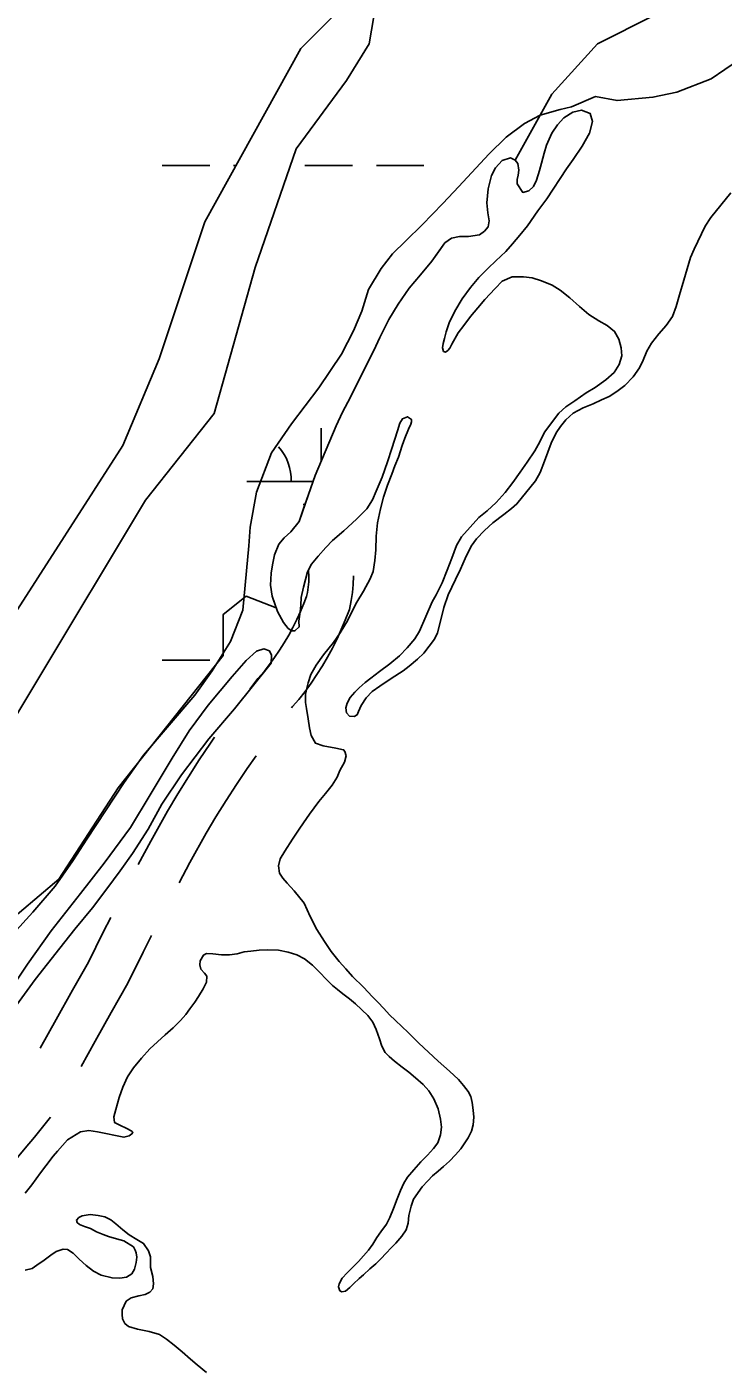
# Model space of a CAD drawing. Extents: x 3535183 to 3573198, y 534952 to 560562.
# Drawn here: x 3561657 to 3562126, y 553996 to 554897 of the extents above; entities that cross this region are included whole.
import ezdxf

# ---------------------------------------------------------------- set-up
doc = ezdxf.new("R2010")
doc.units = 0
for name, color, linetype in [('V-ROAD-CNTR', 7, 'Continuous'), ('V-SITE-VEGE', 7, 'Continuous'), ('V-TOPO-SHOR', 7, 'Continuous'), ('V-WETL-SWMP', 7, 'Continuous')]:
    doc.layers.add(name, color=color, linetype=linetype)

msp = doc.modelspace()

# ---------------------------------------------------------------- linework, layer by layer
at = {"layer": 'V-ROAD-CNTR'}
for points in [[(3561807.3, 554451.84), (3561812.78, 554458.92), (3561816.91, 554463.85), (3561820.55, 554468.49), (3561824.02, 554473.25), (3561827.34, 554478.12), (3561830.49, 554483.1), (3561833.47, 554488.18), (3561836.28, 554493.37), (3561838.92, 554498.64), (3561841.37, 554503.99), (3561843.65, 554509.43), (3561845.44, 554514.12), (3561846.06, 554516.97), (3561846.59, 554520.51), (3561846.91, 554524.07), (3561847.01, 554527.63), (3561846.86, 554531.67)], [(3561835.46, 554439.2), (3561836.15, 554440.09), (3561840.23, 554444.96), (3561844.48, 554450.39), (3561848.55, 554455.96), (3561852.43, 554461.66), (3561856.11, 554467.49), (3561859.6, 554473.44), (3561862.89, 554479.5), (3561865.97, 554485.67), (3561868.85, 554491.93), (3561871.51, 554498.29), (3561874.28, 554505.55), (3561875.57, 554511.52), (3561876.39, 554516.91), (3561876.88, 554522.34), (3561877.02, 554527.79), (3561877.01, 554528.02)], [(3561732.3, 554333.85), (3561740.76, 554349.59), (3561752, 554369.87), (3561758.96, 554381.52), (3561766.06, 554392.94), (3561773.36, 554404.25), (3561780.85, 554415.42), (3561783.71, 554419.54)], [(3561759.8, 554321.65), (3561767.1, 554335.22), (3561778, 554354.9), (3561784.58, 554365.9), (3561791.41, 554376.89), (3561798.42, 554387.76), (3561805.62, 554398.51), (3561811.6, 554407.1)], [(3561666.45, 554210.35), (3561677.09, 554229.73), (3561688.07, 554249.27), (3561698.95, 554268.21), (3561708.82, 554288.36), (3561713.87, 554298.35)], [(3561693.97, 554198.14), (3561703.31, 554215.16), (3561714.15, 554234.45), (3561725.45, 554254.12), (3561735.68, 554274.99), (3561741.33, 554286.17)], [(3561619.69, 554080.26), (3561622.15, 554086.41), (3561624.8, 554092.5), (3561627.62, 554098.51), (3561630.62, 554104.43), (3561633.79, 554110.27), (3561637.13, 554116.01), (3561640.64, 554121.65), (3561644.3, 554127.19), (3561648.13, 554132.61), (3561652.12, 554137.93), (3561656.25, 554143.11), (3561662.54, 554150.52), (3561668.92, 554158.38), (3561673.28, 554164.02)]]:
    msp.add_lwpolyline(points, dxfattribs=at)
msp.add_arc((3564947.96, 557462.13), 5230.85, 211.421, 243.78136, dxfattribs=at)
at = {"layer": 'V-SITE-VEGE'}
msp.add_lwpolyline([(3562135.84, 554875.03), (3562117.43, 554862.47), (3562094.44, 554853.36), (3562078.36, 554849.98), (3562054.25, 554847.76), (3562039.73, 554850.48), (3562023.66, 554843.66), (3562016.01, 554841.77), (3562002.62, 554838), (3561991.9, 554832.3), (3561979.64, 554823.17), (3561968.13, 554811.74), (3561947.8, 554790.02), (3561937.06, 554778.59), (3561923.25, 554764.12), (3561912.13, 554753.45), (3561903.31, 554744.69), (3561895.63, 554734.78), (3561887.18, 554720.67), (3561884.47, 554711.89), (3561882.54, 554706.16), (3561877.15, 554692.8), (3561869.07, 554677.16), (3561853.7, 554654.66), (3561835.28, 554630.26), (3561821.83, 554610.81), (3561811.81, 554584.47), (3561807.52, 554560.79), (3561806.72, 554548.18), (3561802.75, 554505.01), (3561794.27, 554484.01), (3561781.97, 554464.18), (3561770.45, 554447.79), (3561735.92, 554407.39), (3561722.86, 554389.09), (3561697.89, 554350.95), (3561688.28, 554336.46), (3561676.38, 554319.3), (3561661.41, 554301.77), (3561632.64, 554270.14)], dxfattribs=at)
at = {"layer": 'V-TOPO-SHOR'}
for points in [[(3561967.66, 554788.36), (3561969.9, 554797.35), (3561972.51, 554802.59), (3561977.02, 554807.53), (3561982.58, 554809.19), (3561985.7, 554807.65), (3561987.52, 554805.44), (3561988.19, 554801.02), (3561987.73, 554797.67), (3561987.03, 554794.7), (3561987.02, 554791.81), (3561990.81, 554786), (3561995, 554786.98), (3561998.06, 554790.09), (3561999.98, 554794.35), (3562002.06, 554800.74), (3562003.37, 554805.77), (3562005.22, 554812.31), (3562006.76, 554817.87), (3562010.29, 554825.93), (3562014.27, 554831.4), (3562018.55, 554836.11), (3562024.58, 554839.97), (3562030.23, 554841.25), (3562036.24, 554839.17), (3562037.82, 554833.76), (3562035.74, 554825.84), (3562030.75, 554817.18), (3562024.78, 554808.21), (3562020.34, 554801.82), (3562006.94, 554781.61), (3562001.05, 554773.7), (3561993.93, 554763.52), (3561988.81, 554757.21), (3561983.99, 554751.52), (3561979.4, 554746.2), (3561972.83, 554739.9), (3561967.56, 554735.04), (3561961.37, 554728.82), (3561955.78, 554721.98), (3561950.19, 554714.46), (3561945.14, 554706.02), (3561941.3, 554698.19), (3561939.45, 554692.25), (3561938.14, 554687.68), (3561937.22, 554684.41), (3561936.9, 554681.44), (3561937.58, 554679), (3561938.95, 554678.54), (3561940.55, 554679.75), (3561941.85, 554681.27), (3561943.16, 554684.01), (3561947.37, 554691.46), (3561951.2, 554696.48), (3561955.71, 554702.48), (3561960.53, 554708.48), (3561965.35, 554713.87), (3561972.31, 554721.32), (3561976.9, 554726.4), (3561983.61, 554729.12), (3561991.23, 554729.25), (3561997.09, 554728.47), (3562003.48, 554726.62), (3562010.56, 554723.62), (3562015.95, 554720.25), (3562022.49, 554715.05), (3562028.94, 554709.16), (3562035.17, 554703.89), (3562042.09, 554699.6), (3562047.64, 554696.53), (3562052.58, 554692.48), (3562055.45, 554687.29), (3562056.96, 554681.57), (3562057.47, 554676.16), (3562055.7, 554670.22), (3562052.18, 554664.83), (3562046.6, 554659.97), (3562039.42, 554654.81), (3562033.55, 554651.1), (3562025.83, 554645.87), (3562019.88, 554641.85), (3562015.06, 554637.45), (3562005.42, 554624.84), (3562002.28, 554618.15), (3561998.98, 554612.14), (3561993.78, 554604.61), (3561989.11, 554597.93), (3561984.06, 554590.79), (3561979, 554584.1), (3561972.96, 554577.41), (3561966.93, 554571.87), (3561961.2, 554567.32), (3561949.65, 554554.26), (3561946.36, 554548.48), (3561943.05, 554539.96)], [(3561918.19, 554485.8), (3561913.14, 554479.73), (3561907.94, 554474.34), (3561901.52, 554468.8), (3561894.42, 554463.64), (3561888.7, 554459.24), (3561884.95, 554456.44), (3561880.9, 554452.72), (3561877.85, 554449.83), (3561874.86, 554446.26), (3561872.79, 554442.38), (3561871.95, 554439.27), (3561872.32, 554435.99), (3561874.29, 554433.77), (3561877.56, 554433.45), (3561879.47, 554434.67), (3561880.32, 554436.88), (3561882.16, 554440.98), (3561885.53, 554445.92), (3561889.5, 554450.25), (3561894.77, 554453.97), (3561902.48, 554459.05), (3561910.42, 554464.12), (3561914.47, 554467.31), (3561920.12, 554471.94), (3561924.4, 554476.03), (3561931.44, 554485.38), (3561933.44, 554489.64), (3561935.29, 554496.79), (3561937.76, 554506.76), (3561940.76, 554515.36), (3561945.52, 554525.63), (3561948.9, 554532.48), (3561952.04, 554539.78), (3561956.18, 554548.14), (3561959.78, 554553.01), (3561965.06, 554558.7), (3561970.71, 554563.79), (3561978.12, 554569.32), (3561983.16, 554573.34), (3561986.9, 554576.45), (3561999.45, 554591.95), (3562002.59, 554597.5), (3562005.51, 554605.26), (3562009.97, 554617.44), (3562013.35, 554624.28), (3562016.1, 554628.54), (3562019.85, 554633.02), (3562024.82, 554637.49), (3562031.46, 554641.2), (3562038.09, 554643.85), (3562043.81, 554646.5), (3562048.93, 554648.84), (3562054.19, 554652.02), (3562059.54, 554656.04), (3562065.04, 554661.89), (3562069.41, 554667.97), (3562071.71, 554673.07), (3562074.24, 554679.3), (3562077.38, 554684.7), (3562082.36, 554690.93), (3562087.33, 554696.55), (3562091.54, 554702.55), (3562094, 554709.25), (3562096.31, 554717.17), (3562099.01, 554726.91), (3562103.71, 554742.28), (3562106.01, 554747.75), (3562113.53, 554763.27), (3562117.36, 554769.05), (3562130.67, 554785.76)], [(3561965.12, 554759.96), (3561967.57, 554762.92), (3561968.2, 554766.96), (3561967.45, 554772.22), (3561966.79, 554779.08), (3561967.66, 554788.36)], [(3561848.5, 554420.76), (3561847.38, 554425.8), (3561846.48, 554431.97), (3561845.36, 554438.84), (3561844.69, 554442.96), (3561844.71, 554448.45), (3561845.64, 554452.57), (3561846.56, 554456.22), (3561848.41, 554461.71), (3561851.87, 554468.1), (3561856.92, 554474.95), (3561863.58, 554483.16), (3561868.18, 554489.78), (3561873.01, 554497.77), (3561875.32, 554502.57), (3561879.23, 554510.33), (3561883.83, 554517.86), (3561888.21, 554526.08), (3561890.28, 554531.11), (3561891.45, 554538.43), (3561892.16, 554545.52), (3561892.19, 554554.67), (3561893.14, 554563.81), (3561895.23, 554573.18), (3561897.31, 554580.95), (3561899.86, 554589.18), (3561902.85, 554596.49), (3561904.93, 554601.98), (3561907.24, 554607.92), (3561909.78, 554615.68), (3561911.63, 554620.71), (3561913.94, 554626.65), (3561915.55, 554630.08), (3561916.01, 554631.68), (3561916.02, 554633.28), (3561913.28, 554635.12), (3561910.07, 554633.76), (3561908.23, 554630.79), (3561906.61, 554625.53), (3561902.91, 554613.65), (3561899.91, 554604.74), (3561896.22, 554594.46), (3561892.29, 554585.09), (3561889.76, 554579.15), (3561886.08, 554573.21), (3561878.96, 554566.15), (3561870.47, 554558.4), (3561862.9, 554551.79), (3561858.54, 554547.23), (3561853.26, 554541.3), (3561848.89, 554536.05), (3561846.13, 554530.8), (3561843.35, 554520.52), (3561841.95, 554513.43), (3561841.71, 554508.4), (3561841.23, 554503.82), (3561840.3, 554497.65), (3561840.59, 554493.69), (3561837.69, 554491.03), (3561835.63, 554491.04), (3561833.2, 554492.64), (3561829.94, 554496.69), (3561826, 554504.09), (3561822.38, 554514.47), (3561821.26, 554521.86), (3561821.59, 554529.93), (3561822.53, 554535.42), (3561824, 554542.27), (3561826.76, 554549.42), (3561830.36, 554553.67), (3561834.94, 554557.69), (3561840.53, 554564.68), (3561843.53, 554573.36), (3561846.76, 554582.79), (3561851.37, 554595.5), (3561865.35, 554629.04), (3561869.65, 554638.09), (3561873.33, 554645.02), (3561877.31, 554653.08), (3561881.3, 554661.06), (3561885.98, 554670.42), (3561890.73, 554679.77), (3561894.73, 554688.36), (3561900.86, 554700.53), (3561906.99, 554710.79), (3561914.57, 554721.59), (3561922.06, 554730.47), (3561929.64, 554739.74), (3561934.23, 554746.12), (3561938.51, 554752.05), (3561942.87, 554755.31), (3561948.35, 554756.29), (3561954.37, 554756.42), (3561961.76, 554757.54), (3561965.12, 554759.96)], [(3561943.05, 554539.96), (3561940.13, 554531.97), (3561936.67, 554523.38), (3561932.53, 554515.31), (3561929.85, 554510.52), (3561921.33, 554490.82), (3561918.19, 554485.8)], [(3561821.69, 554469.27), (3561821.84, 554474.72), (3561820.55, 554477.71), (3561816.79, 554479.02), (3561811.85, 554477.35), (3561804.96, 554471.14), (3561795.44, 554460.4), (3561779.42, 554441.12), (3561766.51, 554423.9), (3561755.16, 554405.51), (3561740.41, 554380.77), (3561727.09, 554358.88), (3561709.49, 554334.8), (3561693.46, 554314.48), (3561673.91, 554289.23), (3561657.87, 554266.96), (3561603.99, 554186.16)], [(3561821.69, 554469.27), (3561797.03, 554438.56), (3561779.82, 554418.35), (3561761.42, 554394.25), (3561748.1, 554374.42), (3561739.08, 554357.69), (3561728.5, 554341.35), (3561720.28, 554329.69), (3561711.27, 554317.64), (3561701.48, 554304.81), (3561689.74, 554290.43), (3561679.57, 554277.6), (3561663.13, 554256.61), (3561648.64, 554236.78)], [(3561872.02, 554406.95), (3561871.12, 554409.93), (3561870.43, 554411.08), (3561865.17, 554412.24), (3561856.71, 554413.64), (3561851.46, 554415.49), (3561848.5, 554420.76)], [(3561926.71, 554138.43), (3561922.28, 554133.95), (3561917.54, 554128.56), (3561913.41, 554123.54), (3561910.88, 554119.59), (3561908.58, 554114.72), (3561906.43, 554108.94), (3561904.04, 554102.4), (3561901.43, 554096.39), (3561899.13, 554092.05), (3561895.38, 554086.81), (3561892.78, 554082.93), (3561890.1, 554078.52), (3561887.04, 554074.42), (3561883.75, 554070.62), (3561880.31, 554066.82), (3561876.72, 554063.18), (3561872.82, 554059.23), (3561869.53, 554055.66), (3561867.31, 554051.94), (3561867, 554049.88), (3561867.9, 554047.21), (3561869.12, 554046.52), (3561871.56, 554046.82), (3561874.69, 554049.4), (3561877.14, 554051.75), (3561880.96, 554055.32), (3561883.71, 554057.82), (3561888.14, 554061.85), (3561892.04, 554065.34), (3561895.4, 554068.76), (3561898.99, 554072.47), (3561902.36, 554076.04), (3561905.41, 554079.23), (3561909.54, 554083.79), (3561912.53, 554088.05), (3561913.69, 554092.69), (3561914.24, 554097.87), (3561915.71, 554104.11), (3561917.4, 554108.75), (3561923.14, 554117.04), (3561926.96, 554121.21), (3561930.25, 554124.4), (3561933.92, 554127.66), (3561937.58, 554130.77), (3561941.56, 554134.27), (3561945.68, 554138.52), (3561949.28, 554142.69), (3561954.18, 554150.07), (3561956.33, 554154.55), (3561957.56, 554158.74), (3561957.97, 554163.9), (3561957.59, 554168.75), (3561956.78, 554173.75), (3561955.88, 554177.79), (3561954.07, 554181.15), (3561950.96, 554185.35), (3561947.54, 554189.24), (3561941.62, 554194.9), (3561933.87, 554201.63), (3561920.89, 554213.63), (3561913.9, 554220.82), (3561909.58, 554225.02), (3561905.25, 554229.07), (3561901.3, 554232.89), (3561897.43, 554237.1), (3561893.48, 554241.23), (3561889.76, 554244.97), (3561883.69, 554251.31), (3561876.48, 554258.65), (3561871.85, 554263.62), (3561867.44, 554268.74), (3561862.13, 554275.46), (3561857.51, 554282.03), (3561852.51, 554290.27), (3561847.81, 554298.82), (3561843.96, 554307.89), (3561837.21, 554316.22), (3561832.35, 554321.42), (3561829.54, 554324.78), (3561827.27, 554328.14), (3561826.52, 554333.02), (3561827.76, 554337.73), (3561830.82, 554342.91), (3561835.95, 554350.89), (3561840.47, 554357.57), (3561843.38, 554361.98), (3561847.36, 554367.68), (3561853.71, 554376.34), (3561858.15, 554381.66), (3561862.74, 554387.28), (3561866.11, 554392.68), (3561867.88, 554397.09), (3561871.09, 554402.84), (3561872.02, 554406.95)], [(3561656.28, 554112.83), (3561660.71, 554118.53), (3561666.61, 554126.51), (3561670.13, 554131.14), (3561675.25, 554137.68), (3561678.08, 554141.09), (3561684.89, 554148.61), (3561693.51, 554154.07), (3561699.23, 554155.04), (3561704.94, 554154.18), (3561722.75, 554150.39), (3561726.26, 554151.44), (3561728.09, 554152.66), (3561728.78, 554153.8), (3561728.1, 554154.56), (3561724.15, 554156.48), (3561720.34, 554158.24), (3561716.46, 554160.31), (3561716.02, 554164.28), (3561717.18, 554169.07), (3561719.57, 554177.14), (3561721.95, 554184.14), (3561725.18, 554191.14), (3561729.23, 554197.07), (3561734.59, 554203.6), (3561740.1, 554209.83), (3561750.49, 554219.39), (3561755.76, 554224.09), (3561760.8, 554228.88), (3561764.32, 554232.98), (3561767, 554236.78), (3561770.37, 554241.34), (3561772.89, 554245.06), (3561776.03, 554250.38), (3561778.18, 554254.79), (3561778.5, 554258.83), (3561776.98, 554260.82), (3561774.48, 554263.57), (3561773.8, 554266.39), (3561773.89, 554269.21), (3561776.11, 554273.01), (3561778.32, 554274.07), (3561782.59, 554273.9), (3561788.3, 554273.12), (3561793.78, 554273.1), (3561798.74, 554273.92), (3561803.54, 554275.12), (3561807.96, 554275.64), (3561813.68, 554276.31), (3561819.54, 554276.52), (3561826.63, 554276.19), (3561833.17, 554274.87), (3561838.88, 554273.18), (3561844.21, 554270.42), (3561849.45, 554266.29), (3561854.15, 554261.55), (3561858.86, 554256.5), (3561863.03, 554252.45), (3561866.3, 554249.77), (3561869.87, 554246.87), (3561874.35, 554243.58), (3561878.3, 554240.29), (3561886.58, 554232.34), (3561890.07, 554227.75), (3561892.19, 554222.95), (3561894.45, 554216.7), (3561896.19, 554211.81), (3561898.38, 554207.46), (3561901.04, 554204.71), (3561904.61, 554201.58), (3561909.85, 554197.6), (3561914.18, 554194.31), (3561918.74, 554190.48), (3561923.91, 554185.9), (3561927.7, 554181.62), (3561931.11, 554176.2), (3561933.98, 554169.64)], [(3561933.98, 554169.64), (3561935.56, 554162.7), (3561936.22, 554157.21), (3561935.6, 554152.11), (3561933.68, 554146.63), (3561930.77, 554142.91), (3561926.71, 554138.43)], [(3561778.13, 553992.14), (3561771.9, 553997.34), (3561767.5, 554001.24), (3561761.95, 554005.98), (3561756.48, 554010.57), (3561751.24, 554014.62), (3561746.53, 554017.84), (3561739.68, 554019.84), (3561731.92, 554021.39), (3561725.68, 554023.24), (3561723.25, 554025.15), (3561721.81, 554028.28), (3561721.44, 554031.18), (3561721.52, 554034.45), (3561724.21, 554040.16), (3561727.49, 554042.35), (3561732.68, 554043.71), (3561737.1, 554044.68), (3561740.23, 554046.2), (3561742.22, 554048.55), (3561742.68, 554051.9), (3561742.09, 554056.78), (3561740.66, 554062.73), (3561740.6, 554067.07), (3561740.54, 554069.89), (3561739.33, 554073.93), (3561735.92, 554079.05), (3561731.36, 554081.72), (3561726.34, 554084.79), (3561722.01, 554088.16), (3561717.3, 554092.13), (3561713.81, 554094.81), (3561709.77, 554096.88), (3561705.29, 554097.89), (3561700.03, 554098.36), (3561694.54, 554097.54), (3561692.41, 554096.48), (3561690.88, 554094.74), (3561691.33, 554092.98), (3561692.77, 554091.83), (3561696.27, 554090.37), (3561700.3, 554089.14), (3561704.26, 554086.92), (3561708.74, 554084.92), (3561712.32, 554083.62), (3561717.72, 554082.08), (3561722.67, 554080.69), (3561729.21, 554076.71), (3561730.27, 554074.57), (3561731.02, 554072.58), (3561731.32, 554069.69), (3561730.93, 554066.19), (3561729.77, 554061.77), (3561728, 554058.5), (3561724.42, 554056.31), (3561720.07, 554055.71), (3561714.74, 554055.81), (3561707.51, 554057.66)], [(3561681.82, 554075.19), (3561677.09, 554073.68), (3561673.5, 554071.18), (3561669.07, 554067.69), (3561664.26, 554064.28), (3561660.98, 554062.23), (3561656.33, 554061.11)], [(3561707.51, 554057.66), (3561702.34, 554060.26), (3561697.32, 554064.17), (3561692.62, 554068.52), (3561688.59, 554072.42), (3561684.79, 554075.03), (3561681.82, 554075.19)]]:
    msp.add_lwpolyline(points, dxfattribs=at)
at = {"layer": 'V-WETL-SWMP'}
for p, q in [((3561748.4, 554804.05), (3561780.4, 554804.05)), ((3561796.4, 554804.05), (3561798.08, 554804.05)), ((3561844.4, 554804.05), (3561876.4, 554804.05)), ((3561892.4, 554804.05), (3561924.4, 554804.05)), ((3561855.25, 554604.8), (3561855.25, 554627.44)), ((3561805.25, 554591.44), (3561849.9, 554591.44)), ((3561843.25, 554576.01), (3561844.42, 554576.01)), ((3561748.4, 554471.37), (3561780.4, 554471.37))]:
    msp.add_line(p, q, dxfattribs=at)
for points in [[(3562117.29, 554924.52), (3562041.18, 554885.93), (3562010.48, 554852.16), (3561985.7, 554807.65), (3561982.58, 554809.19), (3561977.02, 554807.53), (3561972.51, 554802.59), (3561969.9, 554797.35), (3561967.66, 554788.37), (3561966.79, 554779.08), (3561967.45, 554772.22), (3561968.2, 554766.96), (3561967.57, 554762.92), (3561965.12, 554759.96), (3561961.77, 554757.53), (3561954.37, 554756.42), (3561948.35, 554756.29), (3561942.87, 554755.31), (3561938.51, 554752.05), (3561929.64, 554739.74), (3561922.06, 554730.47), (3561914.57, 554721.59), (3561906.99, 554710.79), (3561900.86, 554700.53), (3561894.72, 554688.36), (3561890.73, 554679.77), (3561873.33, 554645.02), (3561869.65, 554638.09), (3561865.35, 554629.04), (3561851.37, 554595.5), (3561846.76, 554582.79), (3561840.53, 554564.68), (3561834.94, 554557.69), (3561830.36, 554553.67), (3561826.76, 554549.42), (3561824, 554542.27), (3561822.53, 554535.42), (3561821.59, 554529.93), (3561821.26, 554521.86), (3561822.38, 554514.47), (3561825.1, 554506.66), (3561804.79, 554514.47), (3561789.45, 554502.19), (3561789.45, 554474.56), (3561718.84, 554385.53), (3561678.93, 554324.13), (3561639.02, 554290.36)], [(3561866.19, 554907.42), (3561841.63, 554882.86), (3561777.17, 554766.2), (3561746.47, 554674.1), (3561721.91, 554615.78), (3561645.16, 554496.05), (3561562.27, 554336.41), (3561457.89, 554179.85), (3561460.96, 554158.36), (3561454.82, 554133.8), (3561445.61, 554118.45)], [(3561562.27, 554287.3), (3561663.58, 554456.14), (3561737.26, 554578.94), (3561783.31, 554637.27), (3561810.94, 554735.5), (3561838.56, 554815.32), (3561872.33, 554861.37), (3561887.68, 554885.93), (3561890.75, 554904.35)]]:
    msp.add_lwpolyline(points, dxfattribs=at)
msp.add_arc((3561800, 554591.92), 35.25, 359.22818, 40.77184, dxfattribs=at)

doc.saveas('drawing.dxf')
